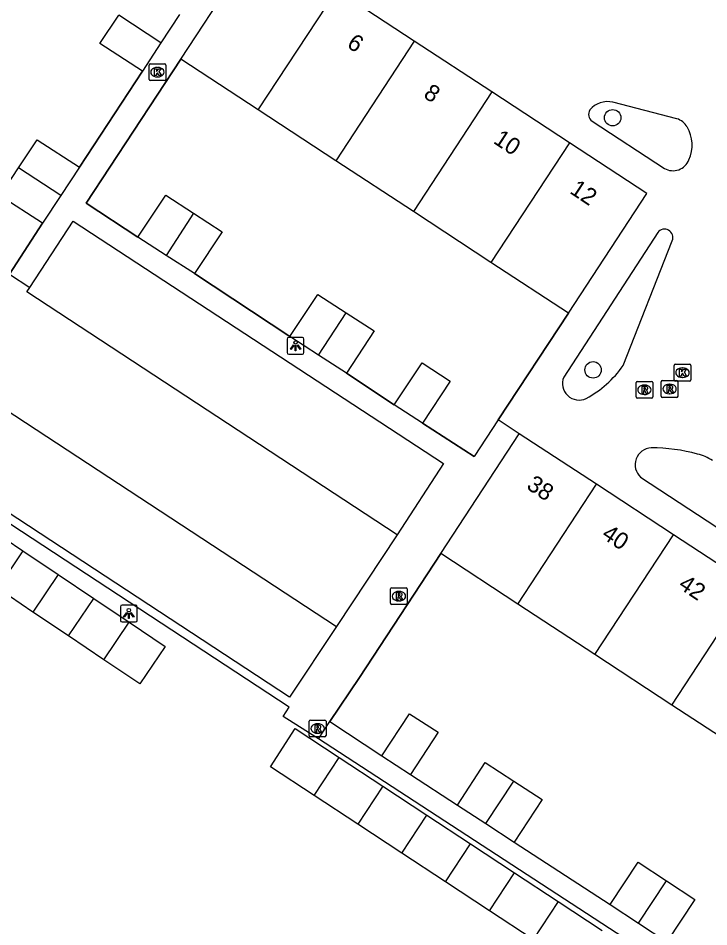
# Model space of a CAD drawing. Extents: x 159280 to 160375, y 384531 to 385872.
# Drawn here: x 159655 to 159696.1, y 384954.6 to 385008.6 of the extents above; entities that cross this region are included whole.
import ezdxf

# ---------------------------------------------------------------- set-up
doc = ezdxf.new("R2010")
doc.units = 0
for name, color, linetype in [('IMGEO_Boom', 7, 'Continuous'), ('IMGEO_Hek', 7, 'Continuous'), ('IMGEO_Kolk', 7, 'Continuous'), ('IMGEO_Lichtpunt', 7, 'Continuous'), ('IMGEO_Pand', 7, 'Continuous'), ('IMGEO_Pand_nummerreeks', 7, 'Continuous'), ('IMGEO_Rijbaan_lokaal_open', 7, 'Continuous'), ('IMGEO_Rioolput', 7, 'Continuous'), ('IMGEO_Voetpad_open', 7, 'Continuous')]:
    doc.layers.add(name, color=color, linetype=linetype)

msp = doc.modelspace()

# ---------------------------------------------------------------- linework, layer by layer
at = {"layer": 'IMGEO_Boom'}
for centre in [(159690.347, 385002.668), (159689.184, 384987.684)]:
    msp.add_circle(centre, 0.489, dxfattribs=at)
at = {"layer": 'IMGEO_Hek'}
for points in [[(159664.695, 385006.143), (159659.073, 384997.599), (159662.143, 384995.564)], [(159658.676, 384999.732), (159662.411, 385005.443)], [(159647.133, 384998.173), (159654.513, 384993.37), (159656.483, 384996.395)], [(159665.508, 384993.405), (159671.178, 384989.669)], [(159687.727, 384991.048), (159683.551, 384984.71), (159682.115, 384982.53)], [(159674.528, 384987.497), (159677.377, 384985.608)], [(159679.044, 384984.519), (159682.115, 384982.53)], [(159680.131, 384976.769), (159675.307, 384969.409), (159673.55, 384966.79)]]:
    msp.add_lwpolyline(points, dxfattribs=at)
at = {"layer": 'IMGEO_Kolk'}
for p, q in [((159662.807, 385004.95), (159662.807, 385005.802)), ((159662.882, 385005.876), (159663.734, 385005.876)), ((159663.295, 385005.656), (159663.32, 385005.656)), ((159663.808, 385005.802), (159663.808, 385004.95)), ((159663.318, 385005.096), (159663.293, 385005.096)), ((159663.734, 385004.876), (159662.882, 385004.876)), ((159693.994, 384987.092), (159693.994, 384987.944)), ((159694.069, 384988.018), (159694.921, 384988.018)), ((159694.482, 384987.798), (159694.507, 384987.798)), ((159694.995, 384987.944), (159694.995, 384987.092)), ((159694.505, 384987.238), (159694.48, 384987.238)), ((159694.921, 384987.018), (159694.069, 384987.018))]:
    msp.add_line(p, q, dxfattribs=at)
for points in [[(159662.807, 385004.95), (159662.807, 385005.802)], [(159662.882, 385005.876), (159663.734, 385005.876)], [(159663.128, 385005.576), (159663.251, 385005.576), (159663.251, 385005.425), (159663.381, 385005.576), (159663.545, 385005.576), (159663.399, 385005.425), (159663.552, 385005.176), (159663.4, 385005.176), (159663.315, 385005.34), (159663.251, 385005.273), (159663.251, 385005.176), (159663.128, 385005.176), (159663.128, 385005.576)], [(159663.808, 385005.802), (159663.808, 385004.95)], [(159663.734, 385004.876), (159662.882, 385004.876)], [(159693.994, 384987.092), (159693.994, 384987.944)], [(159694.069, 384988.018), (159694.921, 384988.018)], [(159694.315, 384987.718), (159694.438, 384987.718), (159694.438, 384987.567), (159694.568, 384987.718), (159694.732, 384987.718), (159694.586, 384987.567), (159694.739, 384987.318), (159694.587, 384987.318), (159694.502, 384987.482), (159694.438, 384987.415), (159694.438, 384987.318), (159694.315, 384987.318), (159694.315, 384987.718)], [(159694.995, 384987.944), (159694.995, 384987.092)], [(159694.921, 384987.018), (159694.069, 384987.018)]]:
    msp.add_lwpolyline(points, dxfattribs=at)
for centre, start, end in [((159662.884, 385005.8), 91.552, 178.448), ((159662.884, 385005.8), 91.552, 178.448), ((159663.732, 385005.8), 1.552, 88.448), ((159663.732, 385005.8), 1.552, 88.448), ((159662.884, 385004.952), 181.552, 268.448), ((159662.884, 385004.952), 181.552, 268.448), ((159663.732, 385004.952), 271.552, 358.448), ((159663.732, 385004.952), 271.552, 358.448), ((159694.071, 384987.942), 91.552, 178.448), ((159694.071, 384987.942), 91.552, 178.448), ((159694.919, 384987.942), 1.552, 88.448), ((159694.919, 384987.942), 1.552, 88.448), ((159694.071, 384987.094), 181.552, 268.448), ((159694.071, 384987.094), 181.552, 268.448), ((159694.919, 384987.094), 271.552, 358.448), ((159694.919, 384987.094), 271.552, 358.448)]:
    msp.add_arc(centre, 0.0765, start, end, dxfattribs=at)
for centre, major_axis, ratio, start_param, end_param in [((159663.294, 385005.376), (-0.387, 0.002), 0.722429, 4.712389, 7.853982), ((159663.319, 385005.376), (-0.39, 0.002), 0.717154, 1.570796, 4.712389), ((159694.481, 384987.518), (-0.387, 0.002), 0.722429, 4.712389, 7.853982), ((159694.506, 384987.518), (-0.39, 0.002), 0.717154, 1.570796, 4.712389)]:
    msp.add_ellipse(centre, major_axis=major_axis, ratio=ratio, start_param=start_param, end_param=end_param, dxfattribs=at)
at = {"layer": 'IMGEO_Lichtpunt'}
for p, q in [((159671.014, 384989.518), (159671.014, 384988.711)), ((159671.014, 384989.518), (159671.014, 384988.711)), ((159671.916, 384989.613), (159671.108, 384989.613)), ((159671.916, 384989.613), (159671.108, 384989.613)), ((159672.01, 384988.711), (159672.01, 384989.518)), ((159672.01, 384988.711), (159672.01, 384989.518)), ((159671.108, 384988.617), (159671.916, 384988.617)), ((159671.108, 384988.617), (159671.916, 384988.617)), ((159662.011, 384973.702), (159661.203, 384973.702)), ((159662.011, 384973.702), (159661.203, 384973.702)), ((159661.109, 384973.607), (159661.109, 384972.8)), ((159661.109, 384973.607), (159661.109, 384972.8)), ((159662.105, 384972.8), (159662.105, 384973.607)), ((159662.105, 384972.8), (159662.105, 384973.607)), ((159661.203, 384972.706), (159662.011, 384972.706)), ((159661.203, 384972.706), (159662.011, 384972.706))]:
    msp.add_line(p, q, dxfattribs=at)
for points in [[(159671.388, 384989.182), (159671.427, 384989.154), (159671.239, 384988.892), (159671.201, 384988.919), (159671.388, 384989.182)], [(159671.49, 384989.134), (159671.537, 384989.134), (159671.537, 384988.812), (159671.49, 384988.812), (159671.49, 384989.134)], [(159671.6, 384989.154), (159671.638, 384989.181), (159671.825, 384988.919), (159671.786, 384988.891), (159671.6, 384989.154)], [(159661.483, 384973.271), (159661.522, 384973.243), (159661.334, 384972.981), (159661.296, 384973.008), (159661.483, 384973.271)], [(159661.585, 384973.223), (159661.632, 384973.223), (159661.632, 384972.901), (159661.585, 384972.901), (159661.585, 384973.223)], [(159661.695, 384973.243), (159661.733, 384973.27), (159661.92, 384973.008), (159661.881, 384972.98), (159661.695, 384973.243)]]:
    msp.add_lwpolyline(points, dxfattribs=at)
for centre in [(159671.513, 384989.316), (159661.608, 384973.405)]:
    msp.add_circle(centre, 0.0994, dxfattribs=at)
for centre, start, end in [((159671.108, 384989.518), 90, 180), ((159671.108, 384989.518), 90, 180), ((159671.916, 384989.518), 0, 90), ((159671.916, 384989.518), 0, 90), ((159671.108, 384988.711), 180, 270), ((159671.108, 384988.711), 180, 270), ((159671.916, 384988.711), 270, 0), ((159671.916, 384988.711), 270, 360), ((159661.203, 384973.607), 90, 180), ((159661.203, 384973.607), 90, 180), ((159662.011, 384973.607), 0, 90), ((159662.011, 384973.607), 0, 90), ((159661.203, 384972.8), 180, 270), ((159661.203, 384972.8), 180, 270), ((159662.011, 384972.8), 270, 0), ((159662.011, 384972.8), 270, 360)]:
    msp.add_arc(centre, 0.0946, start, end, dxfattribs=at)
at = {"layer": 'IMGEO_Pand'}
for points in [[(159664.695, 385006.143), (159667.852, 385010.971)], [(159669.293, 385003.129), (159673.959, 385010.244)], [(159678.566, 385007.223), (159673.959, 385010.244)], [(159664.617, 385008.794), (159663.514, 385007.119)], [(159662.411, 385005.443), (159659.891, 385007.074), (159661.007, 385008.769)], [(159663.514, 385007.119), (159661.007, 385008.769)], [(159678.566, 385007.223), (159673.901, 385000.11)], [(159683.172, 385004.202), (159678.566, 385007.223)], [(159663.514, 385007.119), (159662.411, 385005.443)], [(159669.293, 385003.129), (159664.695, 385006.143)], [(159683.172, 385004.202), (159678.508, 384997.09)], [(159687.779, 385001.181), (159683.172, 385004.202)], [(159673.901, 385000.11), (159669.293, 385003.129)], [(159655.059, 384999.695), (159656.156, 385001.363), (159658.676, 384999.732)], [(159687.779, 385001.181), (159683.116, 384994.07)], [(159687.727, 384991.048), (159692.386, 384998.16), (159687.779, 385001.181)], [(159656.483, 384996.395), (159653.963, 384998.026), (159655.059, 384999.695)], [(159657.568, 384998.046), (159655.059, 384999.695)], [(159658.676, 384999.732), (159657.568, 384998.046)], [(159678.508, 384997.09), (159673.901, 385000.11)], [(159657.568, 384998.046), (159656.483, 384996.395)], [(159662.143, 384995.564), (159663.8, 384998.062), (159665.439, 384996.999)], [(159665.439, 384996.999), (159663.826, 384994.485)], [(159665.439, 384996.999), (159667.15, 384995.89), (159665.508, 384993.405)], [(159683.116, 384994.07), (159678.508, 384997.09)], [(159663.826, 384994.485), (159662.143, 384995.564)], [(159665.508, 384993.405), (159663.826, 384994.485)], [(159687.727, 384991.048), (159683.116, 384994.07)], [(159671.178, 384989.669), (159672.835, 384992.167), (159674.51, 384991.081)], [(159672.879, 384988.566), (159674.51, 384991.081)], [(159674.51, 384991.081), (159676.185, 384989.995), (159674.528, 384987.497)], [(159672.879, 384988.566), (159671.178, 384989.669)], [(159674.528, 384987.497), (159672.879, 384988.566)], [(159677.377, 384985.608), (159679.034, 384988.106), (159680.701, 384987.017), (159679.044, 384984.519)], [(159679.044, 384984.519), (159677.377, 384985.608)], [(159680.131, 384976.769), (159684.799, 384983.892)], [(159689.379, 384980.889), (159684.799, 384983.892)], [(159684.71, 384973.767), (159689.379, 384980.889)], [(159693.959, 384977.887), (159689.379, 384980.889)], [(159653.199, 384978.355), (159655.306, 384976.937)], [(159689.29, 384970.765), (159693.959, 384977.887)], [(159698.538, 384974.885), (159693.959, 384977.887)], [(159655.306, 384976.937), (159653.806, 384974.708)], [(159655.306, 384976.937), (159657.413, 384975.519)], [(159684.71, 384973.767), (159680.131, 384976.769)], [(159657.413, 384975.519), (159655.913, 384973.29)], [(159657.413, 384975.519), (159659.521, 384974.101)], [(159693.869, 384967.763), (159698.538, 384974.885)], [(159655.913, 384973.29), (159653.806, 384974.708)], [(159658.021, 384971.872), (159659.521, 384974.101)], [(159659.521, 384974.101), (159661.628, 384972.683)], [(159689.29, 384970.765), (159684.71, 384973.767)], [(159658.021, 384971.872), (159655.913, 384973.29)], [(159661.628, 384972.683), (159663.761, 384971.248), (159662.262, 384969.019), (159660.128, 384970.454)], [(159660.128, 384970.454), (159661.628, 384972.683)], [(159660.128, 384970.454), (159658.021, 384971.872)], [(159693.869, 384967.763), (159689.29, 384970.765)], [(159698.448, 384964.761), (159693.869, 384967.763)], [(159676.629, 384964.743), (159678.287, 384967.243), (159679.987, 384966.147), (159678.329, 384963.647)], [(159672.607, 384962.393), (159670.013, 384964.1), (159671.485, 384966.368), (159674.093, 384964.652)], [(159672.607, 384962.393), (159674.093, 384964.652)], [(159674.093, 384964.652), (159676.697, 384962.939)], [(159676.629, 384964.743), (159678.329, 384963.647)], [(159681.131, 384961.818), (159682.782, 384964.346), (159684.467, 384963.246)], [(159676.697, 384962.939), (159675.211, 384960.68)], [(159676.697, 384962.939), (159679.301, 384961.226)], [(159682.816, 384960.718), (159684.467, 384963.246)], [(159684.467, 384963.246), (159686.152, 384962.145), (159684.501, 384959.617)], [(159675.211, 384960.68), (159672.607, 384962.393)], [(159681.131, 384961.818), (159682.816, 384960.718)], [(159677.815, 384958.967), (159679.301, 384961.226)], [(159679.301, 384961.226), (159681.905, 384959.513)], [(159682.816, 384960.718), (159684.501, 384959.617)], [(159677.815, 384958.967), (159675.211, 384960.68)], [(159680.419, 384957.254), (159681.905, 384959.513)], [(159681.905, 384959.513), (159684.509, 384957.799)], [(159680.419, 384957.254), (159677.815, 384958.967)], [(159690.201, 384955.908), (159691.861, 384958.431), (159693.545, 384957.323)], [(159683.023, 384955.541), (159684.509, 384957.799)], [(159684.509, 384957.799), (159687.113, 384956.086)], [(159683.023, 384955.541), (159680.419, 384957.254)], [(159691.884, 384954.8), (159693.545, 384957.323)], [(159693.545, 384957.323), (159695.228, 384956.215), (159693.568, 384953.692)], [(159687.113, 384956.086), (159685.627, 384953.827)], [(159687.113, 384956.086), (159689.717, 384954.373)], [(159690.201, 384955.908), (159691.884, 384954.8)], [(159685.627, 384953.827), (159683.023, 384955.541)], [(159691.884, 384954.8), (159693.568, 384953.692)]]:
    msp.add_lwpolyline(points, dxfattribs=at)
at = {"layer": 'IMGEO_Rijbaan_lokaal_open'}
for points in [[(159694.164, 385002.608), (159690.361, 385003.587)], [(159689.13, 385002.465), (159693.426, 384999.651)], [(159634.842, 384992.051), (159637.618, 384996.268), (159673.941, 384972.443)], [(159693.023, 384995.852), (159687.44, 384987.254)], [(159690.968, 384987.938), (159693.886, 384995.358)], [(159654.513, 384993.37), (159655.727, 384992.58)], [(159677.542, 384977.885), (159655.553, 384992.314), (159655.727, 384992.58)], [(159683.551, 384984.71), (159687.727, 384991.048)], [(159684.799, 384983.892), (159683.551, 384984.71)], [(159692.009, 384981.311), (159698.26, 384977.213)], [(159677.542, 384977.885), (159673.941, 384972.443)]]:
    msp.add_lwpolyline(points, dxfattribs=at)
for centre, radius, start, end in [((159690.041, 385002.259), 1.366, 76.4573, 140.3373), ((159689.418, 385002.873), 0.5, 148.9677, 234.7749), ((159693.868, 385001.626), 1.025, 29.2333, 73.2374), ((159693.023, 385001.047), 2.048, 334.6728, 31.8231), ((159693.926, 385000.535), 1.015, 240.4945, 339.0135), ((159693.421, 384995.546), 0.502, 338.0353, 142.3891), ((159685.74, 384991.596), 6.38, 298.4748, 325.0229), ((159688.353, 384986.877), 0.988, 157.5929, 295.7003), ((159692.677, 384982.05), 0.996, 92.3569, 227.884), ((159692.708, 384973.13), 9.916, 74.3357, 90.4149), ((159694.749, 384979.894), 2.854, 57.6601, 77.1275)]:
    msp.add_arc(centre, radius, start, end, dxfattribs=at)
at = {"layer": 'IMGEO_Rioolput'}
for p, q in [((159691.734, 384986.075), (159691.734, 384986.927)), ((159691.809, 384987.001), (159692.661, 384987.001)), ((159692.222, 384986.781), (159692.247, 384986.781)), ((159692.735, 384986.927), (159692.735, 384986.075)), ((159693.227, 384986.124), (159693.227, 384986.976)), ((159693.302, 384987.05), (159694.154, 384987.05)), ((159693.715, 384986.83), (159693.74, 384986.83)), ((159694.228, 384986.976), (159694.228, 384986.124)), ((159692.245, 384986.221), (159692.22, 384986.221)), ((159693.738, 384986.27), (159693.713, 384986.27)), ((159692.661, 384986.001), (159691.809, 384986.001)), ((159694.154, 384986.05), (159693.302, 384986.05)), ((159677.148, 384973.811), (159677.148, 384974.663)), ((159677.223, 384974.737), (159678.075, 384974.737)), ((159677.636, 384974.517), (159677.661, 384974.517)), ((159678.149, 384974.663), (159678.149, 384973.811)), ((159678.075, 384973.737), (159677.223, 384973.737)), ((159677.659, 384973.957), (159677.634, 384973.957)), ((159672.319, 384965.947), (159672.319, 384966.799)), ((159672.394, 384966.873), (159673.246, 384966.873)), ((159672.807, 384966.653), (159672.832, 384966.653)), ((159673.32, 384966.799), (159673.32, 384965.947)), ((159673.246, 384965.873), (159672.394, 384965.873)), ((159672.83, 384966.093), (159672.805, 384966.093))]:
    msp.add_line(p, q, dxfattribs=at)
for points in [[(159691.734, 384986.075), (159691.734, 384986.927)], [(159691.809, 384987.001), (159692.661, 384987.001)], [(159692.323, 384986.699), (159692.071, 384986.701), (159692.071, 384986.301)], [(159692.735, 384986.927), (159692.735, 384986.075)], [(159693.227, 384986.124), (159693.227, 384986.976)], [(159693.302, 384987.05), (159694.154, 384987.05)], [(159693.816, 384986.748), (159693.564, 384986.75), (159693.564, 384986.35)], [(159693.742, 384986.669), (159693.688, 384986.669), (159693.688, 384986.588)], [(159694.228, 384986.976), (159694.228, 384986.124)], [(159692.071, 384986.301), (159692.195, 384986.301), (159692.195, 384986.463), (159692.206, 384986.463)], [(159692.249, 384986.62), (159692.195, 384986.62), (159692.195, 384986.539)], [(159692.195, 384986.539), (159692.247, 384986.539)], [(159692.253, 384986.434), (159692.324, 384986.301), (159692.464, 384986.301), (159692.399, 384986.427)], [(159693.564, 384986.35), (159693.688, 384986.35), (159693.688, 384986.512), (159693.699, 384986.512)], [(159693.688, 384986.588), (159693.74, 384986.588)], [(159693.746, 384986.483), (159693.817, 384986.35), (159693.957, 384986.35), (159693.892, 384986.476)], [(159692.661, 384986.001), (159691.809, 384986.001)], [(159694.154, 384986.05), (159693.302, 384986.05)], [(159677.148, 384973.811), (159677.148, 384974.663)], [(159677.223, 384974.737), (159678.075, 384974.737)], [(159677.737, 384974.435), (159677.485, 384974.437), (159677.485, 384974.037)], [(159677.663, 384974.356), (159677.609, 384974.356), (159677.609, 384974.275)], [(159677.609, 384974.275), (159677.661, 384974.275)], [(159678.149, 384974.663), (159678.149, 384973.811)], [(159678.075, 384973.737), (159677.223, 384973.737)], [(159677.485, 384974.037), (159677.609, 384974.037), (159677.609, 384974.199), (159677.62, 384974.199)], [(159677.667, 384974.17), (159677.738, 384974.037), (159677.878, 384974.037), (159677.813, 384974.163)], [(159672.319, 384965.947), (159672.319, 384966.799)], [(159672.394, 384966.873), (159673.246, 384966.873)], [(159673.32, 384966.799), (159673.32, 384965.947)], [(159672.908, 384966.571), (159672.656, 384966.573), (159672.656, 384966.173)], [(159672.656, 384966.173), (159672.78, 384966.173), (159672.78, 384966.335), (159672.791, 384966.335)], [(159672.834, 384966.492), (159672.78, 384966.492), (159672.78, 384966.411)], [(159672.78, 384966.411), (159672.832, 384966.411)], [(159672.838, 384966.306), (159672.909, 384966.173), (159673.049, 384966.173), (159672.984, 384966.299)], [(159673.246, 384965.873), (159672.394, 384965.873)]]:
    msp.add_lwpolyline(points, dxfattribs=at)
for centre, radius, start, end in [((159691.811, 384986.925), 0.0765, 91.552, 178.448), ((159691.811, 384986.925), 0.0765, 91.552, 178.448), ((159692.322, 384986.589), 0.109, 350.3612, 89.416), ((159692.659, 384986.925), 0.0765, 1.552, 88.448), ((159692.659, 384986.925), 0.0765, 1.552, 88.448), ((159693.304, 384986.974), 0.0765, 91.552, 178.448), ((159693.304, 384986.974), 0.0765, 91.552, 178.448), ((159693.748, 384986.573), 0.0964, 77.0061, 93.1865), ((159693.762, 384986.63), 0.0378, 276.6634, 79.6772), ((159693.815, 384986.638), 0.109, 350.3612, 89.416), ((159694.152, 384986.974), 0.0765, 1.552, 88.448), ((159694.152, 384986.974), 0.0765, 1.552, 88.448), ((159692.205, 384986.41), 0.0533, 26.0293, 88.6989), ((159692.231, 384986.728), 0.19, 274.7715, 282.9687), ((159692.255, 384986.524), 0.0964, 77.0061, 93.1865), ((159692.269, 384986.581), 0.0378, 276.6634, 79.6772), ((159692.32, 384986.589), 0.112, 277.5842, 350.9817), ((159692.304, 384986.374), 0.108, 29.5134, 73.7905), ((159693.304, 384986.126), 0.0765, 181.552, 268.448), ((159693.304, 384986.126), 0.0765, 181.552, 268.448), ((159693.698, 384986.459), 0.0533, 26.0293, 88.6989), ((159693.724, 384986.777), 0.19, 274.7715, 282.9687), ((159693.813, 384986.638), 0.112, 277.5842, 350.9817), ((159693.797, 384986.423), 0.108, 29.5134, 73.7905), ((159694.152, 384986.126), 0.0765, 271.552, 358.448), ((159694.152, 384986.126), 0.0765, 271.552, 358.448), ((159691.811, 384986.077), 0.0765, 181.552, 268.448), ((159691.811, 384986.077), 0.0765, 181.552, 268.448), ((159692.659, 384986.077), 0.0765, 271.552, 358.448), ((159692.659, 384986.077), 0.0765, 271.552, 358.448), ((159677.225, 384974.661), 0.0765, 91.552, 178.448), ((159677.225, 384974.661), 0.0765, 91.552, 178.448), ((159677.645, 384974.464), 0.19, 274.7715, 282.9687), ((159677.669, 384974.26), 0.0964, 77.0061, 93.1865), ((159677.683, 384974.317), 0.0378, 276.6634, 79.6772), ((159677.736, 384974.325), 0.109, 350.3612, 89.416), ((159677.734, 384974.325), 0.112, 277.5842, 350.9817), ((159677.718, 384974.11), 0.108, 29.5134, 73.7905), ((159678.073, 384974.661), 0.0765, 1.552, 88.448), ((159678.073, 384974.661), 0.0765, 1.552, 88.448), ((159677.225, 384973.813), 0.0765, 181.552, 268.448), ((159677.225, 384973.813), 0.0765, 181.552, 268.448), ((159677.619, 384974.146), 0.0533, 26.0293, 88.6989), ((159678.073, 384973.813), 0.0765, 271.552, 358.448), ((159678.073, 384973.813), 0.0765, 271.552, 358.448), ((159672.396, 384966.797), 0.0765, 91.552, 178.448), ((159672.396, 384966.797), 0.0765, 91.552, 178.448), ((159673.244, 384966.797), 0.0765, 1.552, 88.448), ((159673.244, 384966.797), 0.0765, 1.552, 88.448), ((159672.79, 384966.282), 0.0533, 26.0293, 88.6989), ((159672.816, 384966.6), 0.19, 274.7715, 282.9687), ((159672.84, 384966.396), 0.0964, 77.0061, 93.1865), ((159672.854, 384966.453), 0.0378, 276.6634, 79.6772), ((159672.907, 384966.461), 0.109, 350.3612, 89.416), ((159672.905, 384966.461), 0.112, 277.5842, 350.9817), ((159672.889, 384966.246), 0.108, 29.5134, 73.7905), ((159672.396, 384965.949), 0.0765, 181.552, 268.448), ((159672.396, 384965.949), 0.0765, 181.552, 268.448), ((159673.244, 384965.949), 0.0765, 271.552, 358.448), ((159673.244, 384965.949), 0.0765, 271.552, 358.448)]:
    msp.add_arc(centre, radius, start, end, dxfattribs=at)
for centre, major_axis, ratio, start_param, end_param in [((159692.221, 384986.501), (-0.387, 0.002), 0.722429, 4.712389, 7.853982), ((159692.246, 384986.501), (-0.39, 0.002), 0.717154, 1.570796, 4.712389), ((159693.714, 384986.55), (-0.387, 0.002), 0.722429, 4.712389, 7.853982), ((159693.739, 384986.55), (-0.39, 0.002), 0.717154, 1.570796, 4.712389), ((159677.635, 384974.237), (-0.387, 0.002), 0.722429, 4.712389, 7.853982), ((159677.66, 384974.237), (-0.39, 0.002), 0.717154, 1.570796, 4.712389), ((159672.806, 384966.373), (-0.387, 0.002), 0.722429, 4.712389, 7.853982), ((159672.831, 384966.373), (-0.39, 0.002), 0.717154, 1.570796, 4.712389)]:
    msp.add_ellipse(centre, major_axis=major_axis, ratio=ratio, start_param=start_param, end_param=end_param, dxfattribs=at)
at = {"layer": 'IMGEO_Voetpad_open'}
for points in [[(159662.143, 384995.564), (159659.073, 384997.599), (159664.695, 385006.143)], [(159662.411, 385005.443), (159658.676, 384999.732)], [(159656.483, 384996.395), (159654.513, 384993.37)], [(159655.727, 384992.58), (159658.3, 384996.525), (159680.305, 384982.112), (159677.542, 384977.885)], [(159671.178, 384989.669), (159665.508, 384993.405)], [(159677.377, 384985.608), (159674.528, 384987.497)], [(159672.87, 384965.758), (159670.77, 384967.077), (159671.127, 384967.647), (159643.802, 384985.558), (159644.048, 384986.026)], [(159673.941, 384972.443), (159671.155, 384968.24), (159644.048, 384986.026)], [(159683.551, 384984.71), (159682.115, 384982.53), (159679.044, 384984.519)], [(159673.55, 384966.79), (159675.307, 384969.409), (159680.131, 384976.769)], [(159672.87, 384965.758), (159673.55, 384966.79)], [(159673.55, 384966.79), (159676.629, 384964.743)], [(159706.801, 384944.073), (159706.591, 384943.78), (159674.116, 384964.946), (159672.87, 384965.758)], [(159678.329, 384963.647), (159681.131, 384961.818)], [(159684.501, 384959.617), (159690.201, 384955.908)]]:
    msp.add_lwpolyline(points, dxfattribs=at)

# ---------------------------------------------------------------- texts
at = {"layer": 'IMGEO_Pand_nummerreeks'}
for s, rotation, p in [('6', 326.545, (159674.499, 385006.902)), ('8', 326.545, (159679.047, 385003.919)), ('10', 326.545, (159683.201, 385001.197)), ('12', 326.545, (159687.739, 384998.221)), ('38', 326.5565, (159685.171, 384980.662)), ('40', 326.5565, (159689.629, 384977.739)), ('42', 326.5565, (159694.188, 384974.751))]:
    msp.add_text(s, height=1, rotation=rotation, dxfattribs=at).set_placement(p)

doc.saveas('drawing.dxf')
